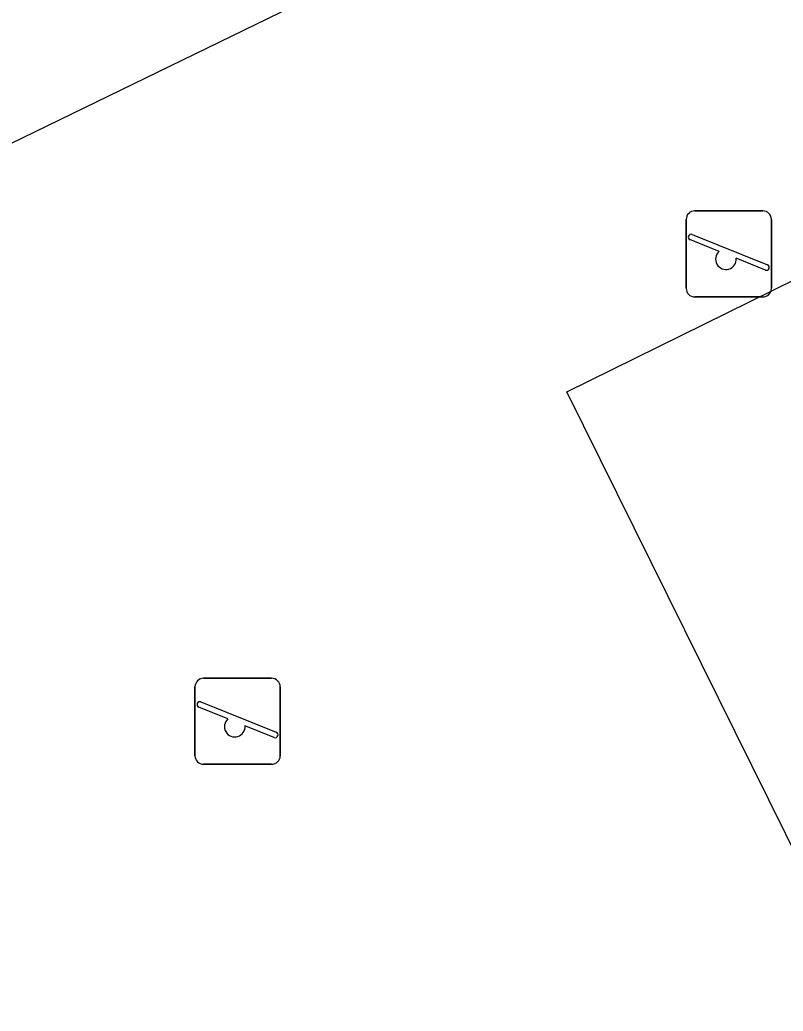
# Model space of a CAD drawing. Extents: x 162880 to 165536, y 384011 to 385179.
# Drawn here: x 163085.94 to 163094.81, y 384128.59 to 384140.11 of the extents above; entities that cross this region are included whole.
import ezdxf

# ---------------------------------------------------------------- set-up
doc = ezdxf.new("R2010")
doc.units = 0
for name, color, linetype in [('IMGEO_Groenvoorziening', 7, 'Continuous'), ('IMGEO_Pand', 7, 'Continuous'), ('IMGEO_Speelvoorziening', 7, 'Continuous')]:
    doc.layers.add(name, color=color, linetype=linetype)

msp = doc.modelspace()

# ---------------------------------------------------------------- linework, layer by layer
at = {"layer": 'IMGEO_Groenvoorziening'}
msp.add_lwpolyline([(163100.717, 384149.185), (163102.275, 384149.563), (163103.142, 384149.192), (163105.683, 384143.589), (163103.594, 384142.638), (163101.524, 384146.311), (163081.254, 384136.447), (163079.948, 384136.467), (163079.03, 384138.011), (163080.452, 384139.512), (163100.717, 384149.185)], dxfattribs=at)
at = {"layer": 'IMGEO_Pand'}
msp.add_lwpolyline([(163095.95, 384128.587), (163095.056, 384130.265), (163095.032, 384130.254), (163092.297, 384135.786), (163097.357, 384138.283)], dxfattribs=at)
at = {"layer": 'IMGEO_Speelvoorziening'}
for p, q in [((163093.782, 384137.891), (163094.572, 384137.891)), ((163094.572, 384137.891), (163093.782, 384137.891)), ((163093.682, 384136.991), (163093.682, 384137.791)), ((163093.682, 384137.791), (163093.682, 384136.991)), ((163094.672, 384137.791), (163094.672, 384136.991)), ((163094.672, 384136.991), (163094.672, 384137.791)), ((163093.751, 384137.616), (163094.627, 384137.263)), ((163094.065, 384137.419), (163093.726, 384137.556)), ((163094.603, 384137.203), (163094.263, 384137.34)), ((163094.572, 384136.891), (163093.782, 384136.891)), ((163093.782, 384136.891), (163094.572, 384136.891)), ((163088.074, 384132.457), (163088.864, 384132.457)), ((163088.864, 384132.457), (163088.074, 384132.457)), ((163087.974, 384131.557), (163087.974, 384132.357)), ((163087.974, 384132.357), (163087.974, 384131.557)), ((163088.964, 384132.357), (163088.964, 384131.557)), ((163088.964, 384131.557), (163088.964, 384132.357)), ((163088.357, 384131.985), (163088.018, 384132.122)), ((163088.043, 384132.182), (163088.919, 384131.829)), ((163088.895, 384131.769), (163088.555, 384131.906)), ((163088.864, 384131.457), (163088.074, 384131.457)), ((163088.074, 384131.457), (163088.864, 384131.457))]:
    msp.add_line(p, q, dxfattribs=at)
for centre, radius, start, end in [((163093.782, 384137.791), 0.1, 90, 180), ((163093.782, 384137.791), 0.1, 90, 180), ((163094.572, 384137.791), 0.1, 0, 90), ((163094.572, 384137.791), 0.1, 360, 90), ((163093.739, 384137.586), 0.0327, 68.078, 248.078), ((163094.144, 384137.329), 0.12, 130.9928, 5.1632), ((163094.615, 384137.233), 0.0327, 248.078, 68.078), ((163093.782, 384136.991), 0.1, 180, 270), ((163093.782, 384136.991), 0.1, 180, 270), ((163094.572, 384136.991), 0.1, 270, 0), ((163094.572, 384136.991), 0.1, 270, 0), ((163088.074, 384132.357), 0.1, 90, 180), ((163088.074, 384132.357), 0.1, 90, 180), ((163088.864, 384132.357), 0.1, 0, 90), ((163088.864, 384132.357), 0.1, 360, 90), ((163088.031, 384132.152), 0.0327, 68.078, 248.078), ((163088.436, 384131.895), 0.12, 130.9928, 5.1632), ((163088.907, 384131.799), 0.0327, 248.078, 68.078), ((163088.074, 384131.557), 0.1, 180, 270), ((163088.074, 384131.557), 0.1, 180, 270), ((163088.864, 384131.557), 0.1, 270, 0), ((163088.864, 384131.557), 0.1, 270, 0)]:
    msp.add_arc(centre, radius, start, end, dxfattribs=at)

doc.saveas('drawing.dxf')
